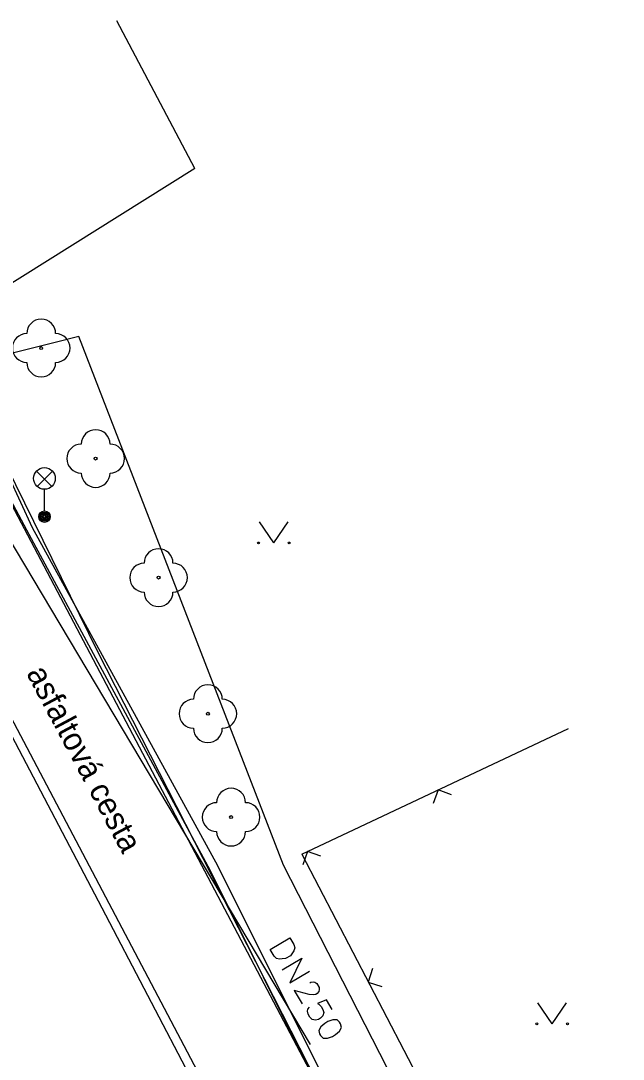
# Model space of a CAD drawing. Extents: x -614582 to -612559, y -1157748 to -1156203.
# Drawn here: x -614120.03 to -614099.15, y -1156298.25 to -1156262.26 of the extents above; entities that cross this region are included whole.
import ezdxf

# ---------------------------------------------------------------- set-up
doc = ezdxf.new("R2010")
doc.units = 0
for name, color, linetype in [('Vrstva 1', 7, 'Continuous'), ('Vrstva 11', 7, 'Continuous'), ('Vrstva 13', 7, 'Continuous'), ('Vrstva 17', 7, 'Continuous'), ('Vrstva 20', 7, 'Continuous'), ('Vrstva 34', 7, 'Continuous'), ('Vrstva 4', 7, 'Continuous'), ('Vrstva 47', 7, 'Continuous'), ('Vrstva 48', 7, 'Continuous'), ('Vrstva 5', 7, 'Continuous'), ('Vrstva 7', 7, 'Continuous')]:
    doc.layers.add(name, color=color, linetype=linetype)

# ---------------------------------------------------------------- blocks, each defined once
blk = doc.blocks.new('PLOTDR')
at = {"layer": 'Vrstva 1'}
blk.add_lwpolyline([(-3.5, 3.5), (0, 0), (3.5, 3.5)], dxfattribs=at)
blk = doc.blocks.new('PLOTD0')
at = {"layer": 'Vrstva 1'}
blk.add_lwpolyline([(3.5, -3.5), (0, 0), (-3.5, -3.5)], dxfattribs=at)
blk = doc.blocks.new('SC3408')
at = {"layer": 'Vrstva 11'}
for points in [[(0, 5.5), (-2.5, 8)], [(0, 5.5), (2.5, 8)], [(0, 5.5), (-2.5, 3)], [(0, 5.5), (2.5, 3)], [(0, -5.5), (0, 2)]]:
    blk.add_lwpolyline(points, dxfattribs=at)
for centre, radius in [((0, 5.75), 3.75), ((0, -7.5), 2), ((0, -7.5), 1.6), ((0, -7.5), 1.2), ((0, -7.5), 0.8), ((0, -7.5), 0.4)]:
    blk.add_circle(centre, radius, dxfattribs=at)
blk = doc.blocks.new('SC3421')
at = {"layer": 'Vrstva 48'}
blk.add_lwpolyline([(-2.72, -4), (-2.72, 4), (0, 4), (1.12, 3.68), (1.92, 2.88), (2.24, 2.08), (2.72, 0.96), (2.72, -0.96), (2.24, -2.08), (1.92, -2.88), (1.12, -3.68), (0, -4), (-2.72, -4)], dxfattribs=at)
blk = doc.blocks.new('SC3422')
at = {"layer": 'Vrstva 48'}
blk.add_lwpolyline([(-2.64, -4), (-2.64, 4), (2.64, -4), (2.64, 4)], dxfattribs=at)
blk = doc.blocks.new('SC3423')
at = {"layer": 'Vrstva 48'}
blk.add_lwpolyline([(-2.24, 2.08), (-2.24, 2.4), (-1.92, 3.2), (-1.6, 3.68), (-0.8, 4), (0.8, 4), (1.44, 3.68), (1.92, 3.2), (2.24, 2.4), (2.24, 1.76), (1.92, 0.96), (1.12, -0.16), (-2.72, -4), (2.72, -4)], dxfattribs=at)
blk = doc.blocks.new('SC3424')
at = {"layer": 'Vrstva 48'}
blk.add_lwpolyline([(2, 4), (-1.84, 4), (-2.32, 0.64), (-1.84, 0.96), (-0.72, 1.28), (0.4, 1.28), (1.52, 0.96), (2.32, 0.16), (2.64, -0.96), (2.64, -1.76), (2.32, -2.88), (1.52, -3.68), (0.4, -4), (-0.72, -4), (-1.84, -3.68), (-2.32, -3.2), (-2.64, -2.4)], dxfattribs=at)
blk = doc.blocks.new('SC3425')
at = {"layer": 'Vrstva 48'}
blk.add_lwpolyline([(-0.4, 4), (-1.52, 3.68), (-2.32, 2.4), (-2.64, 0.64), (-2.64, -0.64), (-2.32, -2.4), (-1.52, -3.68), (-0.4, -4), (0.24, -4), (1.52, -3.68), (2.32, -2.4), (2.64, -0.64), (2.64, 0.64), (2.32, 2.4), (1.52, 3.68), (0.24, 4), (-0.4, 4)], dxfattribs=at)

msp = doc.modelspace()

# ---------------------------------------------------------------- linework, layer by layer
at = {"layer": 'Vrstva 17'}
for p, q in [((-614118.021, -1156273.206), (-614118.891, -1156273.426)), ((-614110.921, -1156291.516), (-614118.021, -1156273.206)), ((-614118.891, -1156273.426), (-614122.781, -1156274.386)), ((-614104.381, -1156304.286), (-614110.921, -1156291.516))]:
    msp.add_line(p, q, dxfattribs=at)
at = {"layer": 'Vrstva 20'}
for p, q in [((-614117.215, -1156293.007), (-614131.2, -1156266.35)), ((-614117.215, -1156293.007), (-614131.2, -1156266.35)), ((-614099.145, -1156327.479), (-614117.215, -1156293.007)), ((-614099.145, -1156327.479), (-614117.215, -1156293.007))]:
    msp.add_line(p, q, dxfattribs=at)
at = {"layer": 'Vrstva 34'}
for p, q in [((-614119.631, -1156279.833), (-614122.751, -1156273.06)), ((-614119.824, -1156279.919), (-614123.383, -1156273.263)), ((-614113.452, -1156291.719), (-614119.824, -1156279.919)), ((-614113.201, -1156291.547), (-614119.631, -1156279.833)), ((-614107.665, -1156302.621), (-614113.201, -1156291.547)), ((-614107.967, -1156302.7), (-614113.452, -1156291.719))]:
    msp.add_line(p, q, dxfattribs=at)
at = {"layer": 'Vrstva 4'}
for p, q in [((-614114.001, -1156267.376), (-614116.697, -1156262.262)), ((-614114.001, -1156267.376), (-614122.351, -1156272.606)), ((-614120.371, -1156279.006), (-614108.931, -1156300.686)), ((-614123.141, -1156281.166), (-614112.551, -1156301.236))]:
    msp.add_line(p, q, dxfattribs=at)
at = {"layer": 'Vrstva 47'}
for p, q in [((-614117.36, -1156284.126), (-614122.584, -1156273.521)), ((-614106.606, -1156305.2), (-614117.36, -1156284.126))]:
    msp.add_line(p, q, dxfattribs=at)
at = {"layer": 'Vrstva 48'}
msp.add_line((-614123.911, -1156274.396), (-614110.005, -1156297.73), dxfattribs=at)
at = {"layer": 'Vrstva 5'}
for q in [(-614101.038, -1156286.791), (-614105.201, -1156300.916)]:
    msp.add_line((-614110.291, -1156291.136), q, dxfattribs=at)
at = {"layer": 'Vrstva 7'}
for points in [[(-614111.261, -1156280.357), (-614111.761, -1156279.624)], [(-614111.261, -1156280.357), (-614110.761, -1156279.624)], [(-614101.607, -1156297.021), (-614102.107, -1156296.288)], [(-614101.607, -1156297.021), (-614101.107, -1156296.288)]]:
    msp.add_lwpolyline(points, dxfattribs=at)
for centre, radius in [((-614119.324, -1156273.602), 0.05), ((-614117.437, -1156277.433), 0.05), ((-614111.794, -1156280.357), 0.0333), ((-614110.728, -1156280.357), 0.0333), ((-614115.255, -1156281.558), 0.05), ((-614113.545, -1156286.273), 0.05), ((-614112.741, -1156289.856), 0.05), ((-614102.141, -1156297.021), 0.0333), ((-614101.074, -1156297.021), 0.0333)]:
    msp.add_circle(centre, radius, dxfattribs=at)
for centre, start, end in [((-614119.324, -1156273.102), 0, 180), ((-614119.824, -1156273.602), 90, 270), ((-614118.824, -1156273.602), 270, 90), ((-614119.324, -1156274.102), 180, 0), ((-614117.437, -1156276.933), 0, 180), ((-614117.937, -1156277.433), 90, 270), ((-614116.937, -1156277.433), 270, 90), ((-614117.437, -1156277.933), 180, 0), ((-614115.255, -1156281.058), 0, 180), ((-614115.755, -1156281.558), 90, 270), ((-614114.755, -1156281.558), 270, 90), ((-614115.255, -1156282.058), 180, 0), ((-614113.545, -1156285.773), 0, 180), ((-614114.045, -1156286.273), 90, 270), ((-614113.045, -1156286.273), 270, 90), ((-614113.545, -1156286.773), 180, 0), ((-614112.741, -1156289.356), 0, 180), ((-614113.241, -1156289.856), 90, 270), ((-614112.241, -1156289.856), 270, 90), ((-614112.741, -1156290.356), 180, 0)]:
    msp.add_arc(centre, 0.5, start, end, dxfattribs=at)

# ---------------------------------------------------------------- block references
at = {"layer": 'Vrstva 11', "xscale": 0.1, "yscale": 0.10000000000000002}
msp.add_blockref('SC3408', (-614119.211, -1156278.696), dxfattribs=at)
at = {"layer": 'Vrstva 48', "xscale": 0.1, "yscale": 0.10000000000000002, "rotation": -59.592937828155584}
for name, p in [('SC3421', (-614110.906, -1156294.472)), ('SC3422', (-614110.497, -1156295.169)), ('SC3423', (-614110.072, -1156295.894)), ('SC3424', (-614109.687, -1156296.549)), ('SC3425', (-614109.307, -1156297.198))]:
    msp.add_blockref(name, p, dxfattribs=at)
at = {"layer": 'Vrstva 5', "xscale": 0.1}
for name, p, yscale, rotation in [('PLOTD0', (-614105.564, -1156288.916), 0.10000000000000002, 25.1589785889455), ('PLOTD0', (-614110.09, -1156291.042), 0.10000000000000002, 25.1589785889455), ('PLOTDR', (-614107.983, -1156295.572), 0.09999999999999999, -62.50528145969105)]:
    msp.add_blockref(name, p, dxfattribs=dict(at, yscale=yscale, rotation=rotation))

# ---------------------------------------------------------------- texts
at = {"layer": 'Vrstva 13'}
msp.add_text('asfaltová cesta', height=0.79999, rotation=298.0878, dxfattribs=at).set_placement((-614119.855, -1156284.869))

doc.saveas('drawing.dxf')
